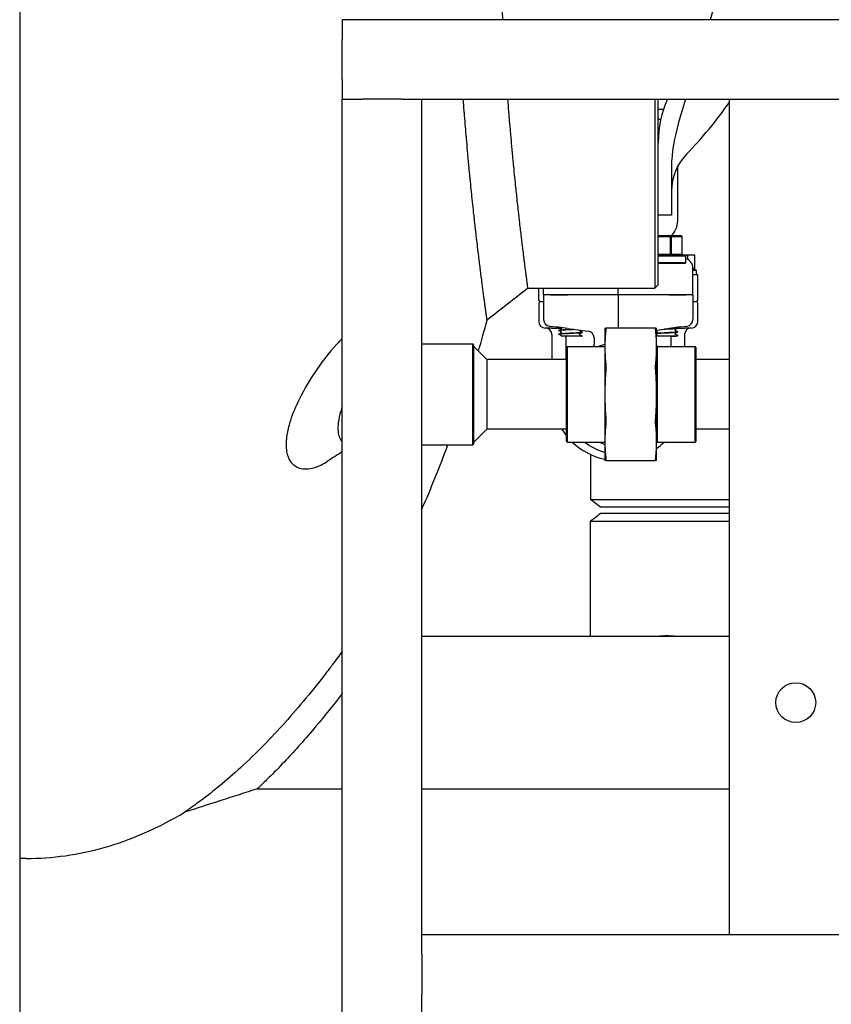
# Model space of a CAD drawing. Header units: inches. Extents: x 18 to 846, y -44 to 561.
# Tile 495 of 637: x 521 to 536, y 211 to 230. Entities that reach past the tile are written whole.
import ezdxf

# ---------------------------------------------------------------- set-up
doc = ezdxf.new("R2010")
doc.units = ezdxf.units.IN
doc.header["$LTSCALE"] = 24
doc.header["$MEASUREMENT"] = 0
doc.layers.add('Visible (ANSI)', color=7, linetype='Continuous', lineweight=30)

msp = doc.modelspace()

# ---------------------------------------------------------------- linework, layer by layer
at = {"layer": 'Visible (ANSI)'}
for p, q in [((520.67843, 256.8315), (520.67843, 108.966)), ((566.25843, 229.7065), (526.75843, 229.7065)), ((526.75843, 229.7065), (526.75843, 229.3315)), ((526.75843, 228.5815), (526.75843, 229.3315)), ((526.75843, 228.5815), (526.75843, 228.2065)), ((526.75843, 228.2065), (527.13343, 228.2065)), ((526.75843, 192.4565), (526.75843, 228.2065)), ((527.88343, 228.2065), (527.13343, 228.2065)), ((527.88343, 228.2065), (528.25843, 228.2065)), ((528.25843, 212.4565), (528.25843, 228.2065)), ((528.25843, 228.2065), (564.75843, 228.2065)), ((532.64978, 228.20659), (532.64978, 224.644)), ((532.71228, 224.7065), (532.71228, 228.20659)), ((534.05343, 212.4565), (534.05343, 228.2065)), ((532.71228, 228.01793), (532.81209, 228.01793)), ((532.96228, 226.94053), (532.96228, 226.3195)), ((533.08347, 225.9565), (533.08347, 226.95169)), ((532.96228, 226.3195), (532.96228, 226.019)), ((532.96228, 226.019), (532.71228, 226.019)), ((532.9459, 225.63275), (532.71228, 225.63275)), ((532.71228, 225.61713), (532.93594, 225.61713)), ((532.93594, 225.61713), (532.9459, 225.63275)), ((532.96183, 225.61713), (532.93594, 225.61713)), ((532.93594, 225.61713), (532.93594, 225.27838)), ((532.9459, 225.63275), (532.96183, 225.61713)), ((533.15026, 225.63275), (532.9459, 225.63275)), ((532.96183, 225.27838), (532.96183, 225.61713)), ((532.96183, 225.61713), (533.15718, 225.61713)), ((533.15718, 225.61713), (533.15026, 225.63275)), ((533.15026, 225.63275), (533.16328, 225.61713)), ((533.16328, 225.61713), (533.15718, 225.61713)), ((533.15718, 225.61713), (533.15718, 225.27838)), ((533.16328, 225.27838), (533.16328, 225.61713)), ((532.93594, 225.27838), (532.71228, 225.27838)), ((532.71228, 225.26275), (533.21784, 225.26275)), ((533.23347, 225.24713), (532.71228, 225.24713)), ((532.95643, 225.26275), (532.93594, 225.27838)), ((532.93594, 225.27838), (532.96183, 225.27838)), ((532.96183, 225.27838), (532.95643, 225.26275)), ((533.15718, 225.27838), (532.96183, 225.27838)), ((533.18541, 225.26275), (533.15718, 225.27838)), ((533.15718, 225.27838), (533.16328, 225.27838)), ((533.16328, 225.27838), (533.18541, 225.26275)), ((533.27226, 225.269), (533.17656, 225.269)), ((533.21784, 225.26275), (533.23347, 225.24713)), ((533.23347, 225.12838), (533.23347, 225.24713)), ((533.27226, 225.18317), (533.27226, 225.269)), ((533.39856, 225.269), (533.27226, 225.269)), ((533.39856, 225.00091), (533.39856, 225.269)), ((532.71228, 225.12838), (533.23347, 225.12838)), ((533.21784, 225.11275), (532.73974, 225.11275)), ((533.21784, 225.11275), (533.23347, 225.12838)), ((533.21784, 225.11275), (533.22154, 225.11275)), ((533.36472, 224.519), (533.36472, 225.0224)), ((533.36472, 224.98436), (533.42722, 224.98436)), ((533.39856, 225.00091), (533.42722, 224.98436)), ((533.42722, 224.98436), (533.42722, 224.894)), ((533.45847, 224.894), (533.36472, 224.894)), ((533.45847, 224.42525), (533.45847, 224.894)), ((530.25678, 224.644), (532.64978, 224.644)), ((530.45847, 224.42525), (530.45847, 224.644)), ((530.55222, 224.519), (530.55222, 224.644)), ((531.95847, 224.519), (531.95847, 224.644)), ((532.71228, 224.7065), (532.64978, 224.644)), ((530.56201, 224.519), (530.55222, 224.519)), ((530.55222, 224.519), (530.55222, 224.05377)), ((530.56201, 224.519), (530.56976, 224.519)), ((530.67957, 224.519), (530.56976, 224.519)), ((530.67957, 224.519), (530.56976, 224.519)), ((531.0018, 224.519), (530.67957, 224.519)), ((530.67957, 224.519), (531.0018, 224.519)), ((531.95847, 224.519), (531.0018, 224.519)), ((531.95847, 224.519), (531.0018, 224.519)), ((532.91513, 224.519), (531.95847, 224.519)), ((531.95847, 224.519), (531.95847, 223.894)), ((532.91513, 224.519), (531.95847, 224.519)), ((533.23736, 224.519), (532.91513, 224.519)), ((532.91513, 224.519), (533.23736, 224.519)), ((533.34717, 224.519), (533.23736, 224.519)), ((533.34717, 224.519), (533.23736, 224.519)), ((533.34717, 224.519), (533.35492, 224.519)), ((533.35492, 224.519), (533.36472, 224.519)), ((533.36472, 224.519), (533.36472, 224.05377)), ((530.45847, 224.36275), (530.45847, 224.019)), ((530.48972, 224.394), (530.55222, 224.394)), ((533.36472, 224.394), (533.42722, 224.394)), ((533.45847, 224.019), (533.45847, 224.36275)), ((530.70847, 223.894), (530.58347, 223.894)), ((530.662, 223.92955), (530.78716, 223.91307)), ((530.70847, 223.894), (530.86078, 223.894)), ((531.00198, 223.88479), (530.78716, 223.91307)), ((531.00198, 223.88479), (531.393, 223.83331)), ((531.70597, 223.894), (531.70597, 223.52789)), ((532.66234, 223.894), (531.7246, 223.894)), ((532.68097, 223.52789), (532.68097, 223.894)), ((532.68097, 223.85398), (532.91495, 223.88479)), ((533.12977, 223.91307), (532.91495, 223.88479)), ((533.07708, 223.894), (533.20847, 223.894)), ((533.07722, 223.89285), (533.07722, 223.89219)), ((533.12977, 223.91307), (533.25493, 223.92955)), ((533.33347, 223.894), (533.20847, 223.894)), ((530.70847, 223.769), (530.70847, 223.3015)), ((530.83972, 223.84879), (530.83972, 223.84812)), ((530.83972, 223.77729), (530.83972, 223.77662)), ((530.89313, 223.73775), (530.89154, 223.73775)), ((531.20371, 223.73775), (530.89313, 223.73775)), ((530.96722, 223.72493), (530.96722, 223.3015)), ((531.26521, 223.73775), (531.20371, 223.73775)), ((531.26521, 223.73775), (531.26905, 223.73775)), ((531.27638, 223.73775), (531.26905, 223.73775)), ((531.27722, 223.81304), (531.27722, 223.81237)), ((531.27722, 223.74154), (531.27722, 223.74087)), ((531.50169, 223.70938), (531.50169, 223.57609)), ((532.86071, 223.73775), (532.68097, 223.73775)), ((532.96473, 223.73775), (532.86071, 223.73775)), ((532.94972, 223.72493), (532.94972, 223.55025)), ((532.96473, 223.73775), (532.97578, 223.73775)), ((533.04645, 223.73775), (532.97578, 223.73775)), ((533.06367, 223.73775), (533.04645, 223.73775)), ((533.07722, 223.82135), (533.07722, 223.82069)), ((533.07722, 223.74985), (533.07722, 223.74919)), ((533.20847, 223.769), (533.20847, 223.55025)), ((528.25843, 223.594), (529.21684, 223.594)), ((529.21684, 221.694), (529.21684, 223.594)), ((529.23247, 223.57838), (529.21684, 223.594)), ((529.23247, 223.57838), (529.23247, 221.70963)), ((529.48247, 223.3015), (529.23247, 223.5515)), ((530.98247, 223.52838), (530.99809, 223.544)), ((530.98247, 221.75963), (530.98247, 223.52838)), ((530.99809, 223.544), (530.99809, 221.744)), ((530.99809, 223.544), (531.70597, 223.544)), ((531.70597, 223.52789), (531.70597, 222.644)), ((532.69597, 223.544), (532.68097, 223.559)), ((532.68097, 222.644), (532.68097, 223.52789)), ((532.69597, 221.744), (532.69597, 223.544)), ((532.69597, 223.544), (533.40534, 223.544)), ((533.40534, 221.744), (533.40534, 223.544)), ((533.42097, 223.52838), (533.40534, 223.544)), ((533.42097, 223.52838), (533.42097, 221.75963)), ((530.98247, 223.3015), (529.48247, 223.3015)), ((529.48247, 223.3015), (529.48247, 221.9865)), ((534.05343, 223.3015), (533.42097, 223.3015)), ((531.70597, 222.644), (531.70597, 221.76012)), ((532.68097, 221.76012), (532.68097, 222.644)), ((529.48247, 221.9865), (529.23247, 221.7365)), ((530.98247, 221.9865), (529.48247, 221.9865)), ((534.05343, 221.9865), (533.42097, 221.9865)), ((528.25843, 221.694), (529.21684, 221.694)), ((529.23247, 221.70963), (529.21684, 221.694)), ((530.98247, 221.75963), (530.99809, 221.744)), ((530.99809, 221.744), (531.70597, 221.744)), ((531.70597, 221.76012), (531.70597, 221.394)), ((532.68097, 221.394), (532.68097, 221.76012)), ((532.69597, 221.744), (532.68097, 221.729)), ((532.69597, 221.744), (533.40534, 221.744)), ((533.42097, 221.75963), (533.40534, 221.744)), ((531.43343, 221.50961), (531.43343, 220.66288)), ((531.7246, 221.394), (532.66234, 221.394)), ((531.43343, 220.66288), (534.05343, 220.66288)), ((531.62093, 220.519), (531.43343, 220.66288)), ((532.87093, 220.394), (531.61847, 220.394)), ((534.05343, 220.519), (531.62093, 220.519)), ((534.05335, 220.394), (532.87093, 220.394)), ((531.43093, 220.25161), (531.43093, 218.0815)), ((528.25843, 218.0815), (534.05343, 218.0815)), ((525.15589, 215.2065), (526.75843, 215.2065)), ((528.25843, 215.2065), (534.05343, 215.2065)), ((520.80343, 213.894), (520.67843, 213.894)), ((564.75843, 212.4565), (528.25843, 212.4565)), ((528.25843, 212.0815), (528.25843, 212.4565)), ((528.25843, 212.0815), (528.25843, 211.3315)), ((528.25843, 210.9565), (528.25843, 211.3315))]:
    msp.add_line(p, q, dxfattribs=at)
msp.add_circle((535.30343, 216.8315), 0.375, dxfattribs=at)
msp.add_circle((535.30343, 216.8315), 0.375, dxfattribs=at)
for centre, radius, start, end in [((534.71228, 227.394), 2, 156.030518, 180), ((527.59978, 232.644), 7.8625, 315.882405, 325.166395), ((532.52097, 227.519), 0.375, 51.142649, 59.325497), ((533.96228, 226.47452), 1, 135.882405, 180), ((532.58347, 225.9565), 0.5, 319.646623, 0), ((530.48972, 224.42525), 0.03125, 180, 270), ((533.42722, 224.42525), 0.03125, 270, 0), ((530.48972, 224.36275), 0.03125, 90, 180), ((533.42722, 224.36275), 0.03125, 0, 90), ((530.58347, 224.019), 0.125, 180, 270), ((530.58347, 223.769), 0.125, 0, 90), ((530.77972, 223.72493), 0.1875, 54.852315, 82.5), ((533.13722, 223.72493), 0.1875, 97.5, 110.64459), ((533.33347, 223.769), 0.125, 90, 180), ((533.33347, 224.019), 0.125, 270, 0), ((530.77972, 223.72493), 0.1875, 0, 3.920217), ((531.37669, 223.70938), 0.125, 0, 82.5), ((533.13722, 223.72493), 0.1875, 176.079783, 180), ((531.37669, 223.57609), 0.125, 345.12677, 0), ((531.95847, 222.644), 0.97375, 105.028934, 112.442686), ((531.95847, 222.644), 1.25, 211.735587, 218.666119), ((531.95847, 222.644), 1.25, 226.05448, 258.346062), ((531.95847, 222.51025), 0.99125, 230.625309, 255.24248), ((531.95847, 222.644), 0.97375, 247.557314, 254.971066), ((531.95847, 222.644), 1.25, 305.309996, 313.531152)]:
    msp.add_arc(centre, radius, start, end, dxfattribs=at)
for centre, major_axis, ratio, start_param, end_param in [((533.17556, 225.02133), (-0.18003, -0.0586), 0.99034231, 2.82973596, 4.0894164), ((530.67832, 224.05348), (0.12504, -0.01646), 0.99110598, 3.2713412, 4.71238898), ((533.23861, 224.05348), (-0.12504, -0.01646), 0.99110598, 1.57079633, 3.01184411)]:
    msp.add_ellipse(centre, major_axis=major_axis, ratio=ratio, start_param=start_param, end_param=end_param, dxfattribs=at)
for points, knots in [([(529.78298, 229.7065), (529.77935, 229.77783), (529.77583, 229.84967), (529.77241, 229.922), (529.77191, 229.93273), (529.7714, 229.94346), (529.7709, 229.95421), (529.76903, 229.99436), (529.76719, 230.03467), (529.76539, 230.07512), (529.76493, 230.08538), (529.76448, 230.09565), (529.76403, 230.10592), (529.75997, 230.19821), (529.75609, 230.29125), (529.75242, 230.38501), (529.75205, 230.39435), (529.75169, 230.40369), (529.75132, 230.41305), (529.74967, 230.45577), (529.74806, 230.49863), (529.74649, 230.54163), (529.74617, 230.55057), (529.74584, 230.5595), (529.74552, 230.56845), (529.74416, 230.60621), (529.74283, 230.64408), (529.74154, 230.68205), (529.74009, 230.72451), (529.73869, 230.7671), (529.73733, 230.80983), (529.73682, 230.82584), (529.73632, 230.84187), (529.73582, 230.85791), (529.73557, 230.86601), (529.73532, 230.87411), (529.73507, 230.88221), (529.7337, 230.92714), (529.73237, 230.9722), (529.73109, 231.01741), (529.73088, 231.02487), (529.73067, 231.03232), (529.73047, 231.03978), (529.72771, 231.1388), (529.72519, 231.23848), (529.72291, 231.33877), (529.72278, 231.34456), (529.72265, 231.35035), (529.72252, 231.35614), (529.72145, 231.40411), (529.72043, 231.45223), (529.71947, 231.50048), (529.71938, 231.50546), (529.71928, 231.51045), (529.71918, 231.51544), (529.71611, 231.67204), (529.71365, 231.8304), (529.71185, 231.98873), (529.71181, 231.99189), (529.71177, 231.99506), (529.71174, 231.99823), (529.70932, 232.21342), (529.70812, 232.42886), (529.70812, 232.644)], [0.6595765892, 0.6595765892, 0.6595765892, 0.6595765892, 0.6638260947, 0.6638260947, 0.6638260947, 0.6644561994, 0.6644561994, 0.6644561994, 0.6668104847, 0.6668104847, 0.6668104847, 0.6674074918, 0.6674074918, 0.6674074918, 0.6727686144, 0.6727686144, 0.6727686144, 0.6733027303, 0.6733027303, 0.6733027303, 0.6757417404, 0.6757417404, 0.6757417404, 0.6762482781, 0.6762482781, 0.6762482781, 0.6783868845, 0.6783868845, 0.6783868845, 0.6807780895, 0.6807780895, 0.6807780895, 0.6816739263, 0.6816739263, 0.6816739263, 0.682125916, 0.682125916, 0.682125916, 0.6846314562, 0.6846314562, 0.6846314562, 0.6850445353, 0.6850445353, 0.6850445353, 0.6905267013, 0.6905267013, 0.6905267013, 0.6908429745, 0.6908429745, 0.6908429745, 0.6934633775, 0.6934633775, 0.6934633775, 0.6937341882, 0.6937341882, 0.6937341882, 0.7022340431, 0.7022340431, 0.7022340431, 0.7024040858, 0.7024040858, 0.7024040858, 0.7139568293, 0.7139568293, 0.7139568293, 0.7139568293]), ([(533.96228, 230.84296), (533.96177, 230.84021), (533.96126, 230.83747), (533.90064, 230.51067), (533.82609, 230.19439), (533.72154, 229.81833), (533.70546, 229.76201), (533.68923, 229.7065)], [-0.02128573, -0.02128573, -0.02128573, -0.02128573, 0, 0, 2.51140393, 2.51140393, 2.96158652, 2.96158652, 2.96158652, 2.96158652]), ([(529.48635, 224.04446), (529.48635, 224.04446), (529.48601, 224.04688), (529.48533, 224.05172), (529.48532, 224.05176), (529.48532, 224.05181), (529.48531, 224.05185), (529.48478, 224.05563), (529.48404, 224.06087), (529.48311, 224.06756), (529.48309, 224.0677), (529.48307, 224.06784), (529.48305, 224.06798), (529.48116, 224.08149), (529.47845, 224.10083), (529.47494, 224.12603), (529.47488, 224.1265), (529.47481, 224.12697), (529.47475, 224.12744), (529.47303, 224.13979), (529.47112, 224.15352), (529.46903, 224.16863), (529.46893, 224.16933), (529.46883, 224.17004), (529.46874, 224.17074), (529.46677, 224.18497), (529.46463, 224.2004), (529.46234, 224.21704), (529.45953, 224.23744), (529.45648, 224.25968), (529.45319, 224.28374), (529.45301, 224.28503), (529.45283, 224.28633), (529.45265, 224.28763), (529.44969, 224.30931), (529.44654, 224.33245), (529.4432, 224.35706), (529.44297, 224.35872), (529.44275, 224.36038), (529.44252, 224.36206), (529.43565, 224.41275), (529.42801, 224.46957), (529.41964, 224.53253), (529.4193, 224.53509), (529.41896, 224.53766), (529.41861, 224.54024), (529.41657, 224.55561), (529.41449, 224.57134), (529.41236, 224.58744), (529.41033, 224.6028), (529.40827, 224.61849), (529.40616, 224.63451), (529.40576, 224.63762), (529.40535, 224.64074), (529.40494, 224.64387), (529.40086, 224.67495), (529.39664, 224.70725), (529.3923, 224.74076), (529.38709, 224.78089), (529.38169, 224.82285), (529.3761, 224.86663), (529.37554, 224.87102), (529.37497, 224.87542), (529.37441, 224.87984), (529.3696, 224.91752), (529.36466, 224.95654), (529.35959, 224.99689), (529.35896, 225.00191), (529.35833, 225.00695), (529.35769, 225.01201), (529.34699, 225.09732), (529.33572, 225.18848), (529.32398, 225.28539), (529.32322, 225.29166), (529.32246, 225.29796), (529.32169, 225.30428), (529.32054, 225.31378), (529.31939, 225.32334), (529.31823, 225.33295), (529.3139, 225.36897), (529.3095, 225.40576), (529.30504, 225.4433), (529.30422, 225.45023), (529.3034, 225.45719), (529.30257, 225.46417), (529.29636, 225.51661), (529.29005, 225.5705), (529.28365, 225.6258), (529.27714, 225.68203), (529.27051, 225.73991), (529.26379, 225.79942), (529.26283, 225.80786), (529.26188, 225.81633), (529.26092, 225.82483), (529.25454, 225.88151), (529.24807, 225.93965), (529.24152, 225.99923), (529.24052, 226.00836), (529.23951, 226.01753), (529.23851, 226.02674), (529.22454, 226.15439), (529.21026, 226.28856), (529.1958, 226.42898), (529.19473, 226.43938), (529.19366, 226.44982), (529.19259, 226.4603), (529.18596, 226.525), (529.1793, 226.591), (529.17262, 226.65828), (529.17153, 226.66935), (529.17043, 226.68044), (529.16933, 226.69158), (529.16703, 226.71486), (529.16473, 226.7383), (529.16243, 226.76188), (529.15852, 226.802), (529.1546, 226.84253), (529.15069, 226.88346), (529.14257, 226.96839), (529.13442, 227.05549), (529.12627, 227.14469), (529.12514, 227.15711), (529.12401, 227.16956), (529.12287, 227.18206), (529.11633, 227.25417), (529.10979, 227.32762), (529.10328, 227.40236), (529.10217, 227.41514), (529.10106, 227.42795), (529.09994, 227.4408), (529.09717, 227.47292), (529.09439, 227.50528), (529.09162, 227.53787), (529.08042, 227.66984), (529.06932, 227.80557), (529.05843, 227.94475), (529.05741, 227.95778), (529.05639, 227.97083), (529.05538, 227.98392), (529.04969, 228.0572), (529.04407, 228.13141), (529.03851, 228.2065)], [0.464153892, 0.464153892, 0.464153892, 0.464153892, 0.471470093, 0.471470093, 0.471470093, 0.471534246, 0.471534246, 0.471534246, 0.477207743, 0.477207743, 0.477207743, 0.477323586, 0.477323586, 0.477323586, 0.488672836, 0.488672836, 0.488672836, 0.488884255, 0.488884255, 0.488884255, 0.49439829, 0.49439829, 0.49439829, 0.494653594, 0.494653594, 0.494653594, 0.499800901, 0.499800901, 0.499800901, 0.506111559, 0.506111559, 0.506111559, 0.506449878, 0.506449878, 0.506449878, 0.512087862, 0.512087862, 0.512087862, 0.51246775, 0.51246775, 0.51246775, 0.523987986, 0.523987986, 0.523987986, 0.524456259, 0.524456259, 0.524456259, 0.527247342, 0.527247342, 0.527247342, 0.529912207, 0.529912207, 0.529912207, 0.530428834, 0.530428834, 0.530428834, 0.535559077, 0.535559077, 0.535559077, 0.541703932, 0.541703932, 0.541703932, 0.54231888, 0.54231888, 0.54231888, 0.547563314, 0.547563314, 0.547563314, 0.548215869, 0.548215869, 0.548215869, 0.559212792, 0.559212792, 0.559212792, 0.559924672, 0.559924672, 0.559924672, 0.56099478, 0.56099478, 0.56099478, 0.565005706, 0.565005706, 0.565005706, 0.565746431, 0.565746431, 0.565746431, 0.571308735, 0.571308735, 0.571308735, 0.576963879, 0.576963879, 0.576963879, 0.57776545, 0.57776545, 0.57776545, 0.583109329, 0.583109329, 0.583109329, 0.583928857, 0.583928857, 0.583928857, 0.595294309, 0.595294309, 0.595294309, 0.596136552, 0.596136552, 0.596136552, 0.601339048, 0.601339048, 0.601339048, 0.602194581, 0.602194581, 0.602194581, 0.603984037, 0.603984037, 0.603984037, 0.607028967, 0.607028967, 0.607028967, 0.613347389, 0.613347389, 0.613347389, 0.614226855, 0.614226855, 0.614226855, 0.619301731, 0.619301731, 0.619301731, 0.620169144, 0.620169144, 0.620169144, 0.622337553, 0.622337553, 0.622337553, 0.631118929, 0.631118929, 0.631118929, 0.631940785, 0.631940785, 0.631940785, 0.636542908, 0.636542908, 0.636542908, 0.636542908]), ([(530.25678, 224.644), (530.25678, 224.644), (530.25646, 224.64635), (530.25583, 224.65105), (530.25582, 224.65109), (530.25582, 224.65113), (530.25581, 224.65117), (530.25531, 224.65485), (530.25463, 224.65994), (530.25375, 224.66644), (530.25373, 224.66657), (530.25372, 224.66671), (530.2537, 224.66684), (530.25193, 224.67997), (530.24941, 224.69875), (530.24614, 224.72318), (530.24608, 224.72364), (530.24602, 224.72409), (530.24596, 224.72455), (530.24435, 224.73653), (530.24258, 224.74984), (530.24063, 224.76448), (530.24054, 224.76516), (530.24045, 224.76584), (530.24036, 224.76653), (530.23852, 224.78031), (530.23654, 224.79526), (530.2344, 224.81138), (530.23179, 224.83113), (530.22895, 224.85264), (530.22589, 224.87592), (530.22573, 224.87717), (530.22557, 224.87842), (530.2254, 224.87968), (530.22265, 224.90065), (530.21972, 224.92303), (530.21662, 224.94683), (530.21641, 224.94844), (530.2162, 224.95005), (530.21599, 224.95166), (530.20961, 225.00069), (530.20252, 225.05562), (530.19476, 225.11647), (530.19444, 225.11894), (530.19413, 225.12142), (530.19381, 225.12392), (530.19192, 225.13878), (530.18998, 225.15398), (530.18801, 225.16954), (530.18613, 225.18439), (530.18422, 225.19955), (530.18227, 225.21504), (530.18189, 225.21804), (530.18151, 225.22105), (530.18113, 225.22408), (530.17735, 225.25412), (530.17344, 225.28534), (530.16942, 225.31772), (530.16459, 225.35651), (530.15959, 225.39702), (530.15443, 225.43924), (530.15391, 225.44346), (530.15339, 225.4477), (530.15287, 225.45196), (530.14843, 225.48828), (530.14388, 225.52585), (530.1392, 225.56467), (530.13862, 225.5695), (530.13804, 225.57434), (530.13746, 225.57921), (530.1276, 225.66124), (530.11725, 225.74874), (530.10649, 225.84163), (530.10579, 225.84765), (530.10509, 225.85368), (530.10439, 225.85974), (530.10334, 225.86885), (530.10228, 225.87801), (530.10122, 225.88722), (530.09725, 225.92174), (530.09322, 225.95697), (530.08914, 225.99292), (530.08839, 225.99956), (530.08764, 226.00622), (530.08688, 226.01291), (530.0812, 226.06313), (530.07543, 226.11472), (530.06957, 226.16766), (530.06362, 226.22149), (530.05758, 226.2768), (530.05145, 226.33359), (530.05058, 226.34164), (530.04972, 226.34972), (530.04884, 226.35783), (530.04304, 226.41189), (530.03716, 226.46726), (530.03122, 226.52394), (530.03031, 226.53263), (530.0294, 226.54135), (530.02849, 226.55011), (530.01583, 226.6715), (530.00292, 226.79879), (529.98988, 226.93181), (529.98892, 226.94167), (529.98795, 226.95156), (529.98699, 226.96148), (529.98101, 227.02276), (529.97502, 227.08524), (529.96901, 227.1489), (529.96802, 227.15936), (529.96703, 227.16987), (529.96605, 227.1804), (529.96398, 227.20243), (529.96191, 227.22459), (529.95984, 227.24689), (529.95633, 227.28483), (529.95281, 227.32316), (529.94929, 227.36187), (529.942, 227.4422), (529.93471, 227.52431), (529.92744, 227.60817), (529.92643, 227.61984), (529.92542, 227.63155), (529.92441, 227.64329), (529.91858, 227.71103), (529.91277, 227.77989), (529.90699, 227.84984), (529.906, 227.8618), (529.90502, 227.87379), (529.90403, 227.88581), (529.90157, 227.91586), (529.89911, 227.9461), (529.89666, 227.97655), (529.89059, 228.05201), (529.88457, 228.12867), (529.87861, 228.2065)], [0.464153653, 0.464153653, 0.464153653, 0.464153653, 0.471470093, 0.471470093, 0.471470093, 0.471534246, 0.471534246, 0.471534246, 0.477207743, 0.477207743, 0.477207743, 0.477323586, 0.477323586, 0.477323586, 0.488672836, 0.488672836, 0.488672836, 0.488884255, 0.488884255, 0.488884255, 0.49439829, 0.49439829, 0.49439829, 0.494653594, 0.494653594, 0.494653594, 0.499800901, 0.499800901, 0.499800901, 0.506111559, 0.506111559, 0.506111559, 0.506449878, 0.506449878, 0.506449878, 0.512087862, 0.512087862, 0.512087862, 0.51246775, 0.51246775, 0.51246775, 0.523987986, 0.523987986, 0.523987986, 0.524456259, 0.524456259, 0.524456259, 0.527247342, 0.527247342, 0.527247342, 0.529912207, 0.529912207, 0.529912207, 0.530428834, 0.530428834, 0.530428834, 0.535559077, 0.535559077, 0.535559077, 0.541703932, 0.541703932, 0.541703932, 0.54231888, 0.54231888, 0.54231888, 0.547563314, 0.547563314, 0.547563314, 0.548215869, 0.548215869, 0.548215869, 0.559212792, 0.559212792, 0.559212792, 0.559924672, 0.559924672, 0.559924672, 0.56099478, 0.56099478, 0.56099478, 0.565005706, 0.565005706, 0.565005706, 0.565746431, 0.565746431, 0.565746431, 0.571308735, 0.571308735, 0.571308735, 0.576963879, 0.576963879, 0.576963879, 0.57776545, 0.57776545, 0.57776545, 0.583109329, 0.583109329, 0.583109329, 0.583928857, 0.583928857, 0.583928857, 0.595294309, 0.595294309, 0.595294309, 0.596136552, 0.596136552, 0.596136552, 0.601339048, 0.601339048, 0.601339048, 0.602194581, 0.602194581, 0.602194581, 0.603984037, 0.603984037, 0.603984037, 0.607028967, 0.607028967, 0.607028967, 0.613347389, 0.613347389, 0.613347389, 0.614226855, 0.614226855, 0.614226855, 0.619301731, 0.619301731, 0.619301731, 0.620169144, 0.620169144, 0.620169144, 0.622337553, 0.622337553, 0.622337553, 0.627712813, 0.627712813, 0.627712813, 0.627712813]), ([(533.2232, 228.20651), (533.18855, 228.09537), (533.15479, 227.98571), (533.0417, 227.59227), (532.97586, 227.30908), (532.96414, 227.03133)], [18.96312564, 18.96312564, 18.96312564, 18.96312564, 19.83036193, 19.83036193, 22.11077744, 22.11077744, 22.11077744, 22.11077744]), ([(533.22009, 225.115), (533.22033, 225.11462), (533.22058, 225.11425), (533.22106, 225.1135), (533.2213, 225.11313), (533.22154, 225.11275)], [2.9308933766, 2.9308933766, 2.9308933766, 2.9308933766, 2.9361393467, 2.9361393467, 2.9412908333, 2.9412908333, 2.9412908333, 2.9412908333]), ([(530.83972, 223.84809), (530.83971, 223.84818), (530.83973, 223.84826), (530.83976, 223.84834), (530.84102, 223.85169), (530.87238, 223.85504), (530.9229, 223.85839), (530.97341, 223.86174), (531.04208, 223.86509), (531.10496, 223.86843), (531.11004, 223.8687), (531.11507, 223.86897), (531.12004, 223.86924)], [9.7231366, 9.7231366, 9.7231366, 9.7231366, 9.74502607, 9.74502607, 9.74502607, 10.62786696, 10.62786696, 10.62786696, 11.51043884, 11.51043884, 11.51043884, 11.58167751, 11.58167751, 11.58167751, 11.58167751]), ([(531.1164, 223.86972), (531.0796, 223.86773), (531.04021, 223.86575), (531.00329, 223.86376), (530.94143, 223.86044), (530.88765, 223.85711), (530.86047, 223.85379), (530.84686, 223.85212), (530.84005, 223.85046), (530.84005, 223.84879)], [-17.84775703, -17.84775703, -17.84775703, -17.84775703, -17.32444239, -17.32444239, -17.32444239, -16.44774928, -16.44774928, -16.44774928, -16.0086385, -16.0086385, -16.0086385, -16.0086385]), ([(530.89267, 223.88421), (530.89267, 223.88559), (530.89211, 223.88688), (530.89117, 223.88817), (530.89082, 223.88844), (530.8905, 223.88867), (530.89044, 223.8887), (530.89044, 223.8887)], [0, 0, 0, 0, 0.0228286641, 0.0228286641, 0.0416330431, 0.0416330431, 0.0546149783, 0.0546149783, 0.0546149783, 0.0546149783]), ([(530.89044, 223.87971), (530.89044, 223.87971), (530.89068, 223.8798), (530.89144, 223.8806), (530.89181, 223.88105), (530.89243, 223.88238), (530.89267, 223.88329), (530.89267, 223.88421)], [0.002645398, 0.002645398, 0.002645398, 0.002645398, 0.0275896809, 0.0275896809, 0.0421717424, 0.0421717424, 0.0572873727, 0.0572873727, 0.0572873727, 0.0572873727]), ([(531.7246, 223.894), (531.72588, 223.894), (531.72652, 223.89053), (531.72652, 223.87844), (531.72588, 223.86914), (531.7246, 223.85739)], [1.299728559, 1.299728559, 1.299728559, 1.299728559, 1.420078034, 1.420078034, 1.540427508, 1.540427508, 1.540427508, 1.540427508]), ([(532.66234, 223.85739), (532.66105, 223.86914), (532.66042, 223.87844), (532.66042, 223.89053), (532.66105, 223.894), (532.66234, 223.894)], [0.397039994, 0.397039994, 0.397039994, 0.397039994, 0.517389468, 0.517389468, 0.637738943, 0.637738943, 0.637738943, 0.637738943]), ([(532.82016, 223.87231), (532.85907, 223.87436), (532.89981, 223.87642), (532.93671, 223.87847), (532.99677, 223.88182), (533.0455, 223.88517), (533.06591, 223.88851), (533.07338, 223.88974), (533.07701, 223.89096), (533.07692, 223.89219)], [11.85080181, 11.85080181, 11.85080181, 11.85080181, 12.39274411, 12.39274411, 12.39274411, 13.27478516, 13.27478516, 13.27478516, 13.59773432, 13.59773432, 13.59773432, 13.59773432]), ([(533.07718, 223.89288), (533.0771, 223.88985), (533.05299, 223.88681), (533.01124, 223.88378), (532.96529, 223.88044), (532.89888, 223.8771), (532.83505, 223.87376), (532.8329, 223.87365), (532.83075, 223.87353), (532.8286, 223.87342)], [-19.88323623, -19.88323623, -19.88323623, -19.88323623, -19.0832549, -19.0832549, -19.0832549, -18.20289523, -18.20289523, -18.20289523, -18.17316098, -18.17316098, -18.17316098, -18.17316098]), ([(533.07251, 223.89966), (533.07329, 223.89925), (533.07414, 223.89875), (533.07553, 223.89731), (533.07603, 223.89667), (533.07686, 223.89501), (533.07717, 223.89396), (533.07722, 223.89288)], [0, 0, 0, 0, 0.0284593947, 0.0284593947, 0.0432355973, 0.0432355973, 0.0585452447, 0.0585452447, 0.0585452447, 0.0585452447]), ([(533.07722, 223.89216), (533.07715, 223.8907), (533.07661, 223.88933), (533.07536, 223.88746), (533.07469, 223.88685), (533.07353, 223.88595), (533.07301, 223.88564), (533.07251, 223.88538)], [0, 0, 0, 0, 0.0205883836, 0.0205883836, 0.0401725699, 0.0401725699, 0.0585166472, 0.0585166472, 0.0585166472, 0.0585166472]), ([(526.75842, 223.69466), (526.72459, 223.66141), (526.69054, 223.62626), (526.50599, 223.42701), (526.35293, 223.2306), (526.10649, 222.85402), (526.00727, 222.68167), (525.85914, 222.36967), (525.80418, 222.23201), (525.73859, 222.01014), (525.71956, 221.92491), (525.70485, 221.81482), (525.70203, 221.78628), (525.69924, 221.74061), (525.69861, 221.72305), (525.69831, 221.68969), (525.69858, 221.67386), (525.70018, 221.63772), (525.70184, 221.61771), (525.70947, 221.55577), (525.71824, 221.51674), (525.74656, 221.43341), (525.76867, 221.39269), (525.83796, 221.30608), (525.89176, 221.27127), (526.03325, 221.2283), (526.12615, 221.23249), (526.3085, 221.28526), (526.39723, 221.32805), (526.48686, 221.38688)], [4.88939093, 4.88939093, 4.88939093, 4.88939093, 5.34682313, 5.34682313, 7.36178351, 7.36178351, 8.8548679, 8.8548679, 10.00430467, 10.00430467, 10.75869748, 10.75869748, 11.03160492, 11.03160492, 11.20759247, 11.20759247, 11.37310032, 11.37310032, 11.59409096, 11.59409096, 12.08136351, 12.08136351, 12.74243365, 12.74243365, 13.78437447, 13.78437447, 15.1663247, 15.1663247, 16.36733435, 16.36733435, 16.36733435, 16.36733435]), ([(530.83972, 223.84882), (530.83978, 223.85027), (530.84032, 223.85164), (530.84157, 223.85352), (530.84224, 223.85413), (530.8434, 223.85502), (530.84392, 223.85533), (530.84442, 223.8556)], [0, 0, 0, 0, 0.0205883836, 0.0205883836, 0.0401725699, 0.0401725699, 0.0585166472, 0.0585166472, 0.0585166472, 0.0585166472]), ([(530.84442, 223.84131), (530.84364, 223.84172), (530.8428, 223.84222), (530.8414, 223.84367), (530.8409, 223.84431), (530.84007, 223.84596), (530.83976, 223.84701), (530.83972, 223.84809)], [0, 0, 0, 0, 0.0284593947, 0.0284593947, 0.0432355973, 0.0432355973, 0.0585452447, 0.0585452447, 0.0585452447, 0.0585452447]), ([(530.83974, 223.77659), (530.83972, 223.77686), (530.83987, 223.77713), (530.84022, 223.7774), (530.84454, 223.7807), (530.87801, 223.784), (530.92924, 223.7873), (530.98278, 223.79076), (531.05469, 223.79421), (531.1185, 223.79766), (531.1818, 223.80108), (531.23577, 223.80451), (531.26079, 223.80793), (531.2716, 223.80941), (531.27692, 223.81089), (531.27687, 223.81237)], [3.43995129, 3.43995129, 3.43995129, 3.43995129, 3.51032458, 3.51032458, 3.51032458, 4.381086, 4.381086, 4.381086, 5.29105466, 5.29105466, 5.29105466, 6.1939142, 6.1939142, 6.1939142, 6.58386054, 6.58386054, 6.58386054, 6.58386054]), ([(530.83972, 223.77732), (530.83978, 223.77877), (530.84032, 223.78014), (530.84157, 223.78202), (530.84224, 223.78263), (530.8434, 223.78352), (530.84392, 223.78383), (530.84442, 223.7841)], [0, 0, 0, 0, 0.0205883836, 0.0205883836, 0.0401725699, 0.0401725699, 0.0585166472, 0.0585166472, 0.0585166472, 0.0585166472]), ([(530.84442, 223.76981), (530.84364, 223.77022), (530.8428, 223.77072), (530.8414, 223.77217), (530.8409, 223.77281), (530.84007, 223.77446), (530.83976, 223.77551), (530.83972, 223.77659)], [0, 0, 0, 0, 0.0284593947, 0.0284593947, 0.0432355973, 0.0432355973, 0.0585452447, 0.0585452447, 0.0585452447, 0.0585452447]), ([(531.27717, 223.81307), (531.27709, 223.81005), (531.25328, 223.80703), (531.21196, 223.80402), (531.16636, 223.80069), (531.10031, 223.79736), (531.03662, 223.79403), (530.97317, 223.79071), (530.91327, 223.78739), (530.87746, 223.78407), (530.85305, 223.78181), (530.84014, 223.77955), (530.83996, 223.77729)], [-12.86936245, -12.86936245, -12.86936245, -12.86936245, -12.07404191, -12.07404191, -12.07404191, -11.19621785, -11.19621785, -11.19621785, -10.32167204, -10.32167204, -10.32167204, -9.7254532, -9.7254532, -9.7254532, -9.7254532]), ([(530.89267, 223.81271), (530.89267, 223.81409), (530.89211, 223.81538), (530.89117, 223.81667), (530.89082, 223.81694), (530.8905, 223.81717), (530.89044, 223.8172), (530.89044, 223.8172)], [0, 0, 0, 0, 0.0228286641, 0.0228286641, 0.0416330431, 0.0416330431, 0.0546149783, 0.0546149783, 0.0546149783, 0.0546149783]), ([(530.89044, 223.80821), (530.89044, 223.80821), (530.89068, 223.8083), (530.89144, 223.8091), (530.89181, 223.80955), (530.89243, 223.81088), (530.89267, 223.81179), (530.89267, 223.81271)], [0.002645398, 0.002645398, 0.002645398, 0.002645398, 0.0275896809, 0.0275896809, 0.0421717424, 0.0421717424, 0.0572873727, 0.0572873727, 0.0572873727, 0.0572873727]), ([(530.89267, 223.74121), (530.89267, 223.74259), (530.89211, 223.74388), (530.89117, 223.74517), (530.89082, 223.74544), (530.8905, 223.74567), (530.89044, 223.7457), (530.89044, 223.7457)], [0, 0, 0, 0, 0.0228286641, 0.0228286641, 0.0416330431, 0.0416330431, 0.0546149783, 0.0546149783, 0.0546149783, 0.0546149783]), ([(530.89154, 223.73775), (530.8918, 223.7381), (530.89209, 223.73857), (530.89253, 223.73975), (530.89267, 223.74048), (530.89267, 223.74121)], [0, 0, 0, 0, 0.0116950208, 0.0116950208, 0.0236869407, 0.0236869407, 0.0236869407, 0.0236869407]), ([(531.22649, 223.85295), (531.22649, 223.85295), (531.22625, 223.85286), (531.22549, 223.85206), (531.22513, 223.85161), (531.2245, 223.85028), (531.22426, 223.84937), (531.22426, 223.84846)], [0.002645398, 0.002645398, 0.002645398, 0.002645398, 0.0275896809, 0.0275896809, 0.0421717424, 0.0421717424, 0.0572873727, 0.0572873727, 0.0572873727, 0.0572873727]), ([(531.22426, 223.84846), (531.22426, 223.84707), (531.22483, 223.84578), (531.22576, 223.84449), (531.22611, 223.84422), (531.22643, 223.84399), (531.22649, 223.84396), (531.22649, 223.84396)], [0, 0, 0, 0, 0.0228286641, 0.0228286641, 0.0416330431, 0.0416330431, 0.0546149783, 0.0546149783, 0.0546149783, 0.0546149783]), ([(531.22649, 223.78145), (531.22649, 223.78145), (531.22625, 223.78136), (531.22549, 223.78056), (531.22513, 223.78011), (531.2245, 223.77878), (531.22426, 223.77787), (531.22426, 223.77696)], [0.002645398, 0.002645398, 0.002645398, 0.002645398, 0.0275896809, 0.0275896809, 0.0421717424, 0.0421717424, 0.0572873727, 0.0572873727, 0.0572873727, 0.0572873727]), ([(531.22426, 223.77696), (531.22426, 223.77557), (531.22483, 223.77428), (531.22576, 223.77299), (531.22611, 223.77272), (531.22643, 223.77249), (531.22649, 223.77246), (531.22649, 223.77246)], [0, 0, 0, 0, 0.0228286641, 0.0228286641, 0.0416330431, 0.0416330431, 0.0546149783, 0.0546149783, 0.0546149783, 0.0546149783]), ([(531.26797, 223.84977), (531.26944, 223.84958), (531.27013, 223.84878), (531.26976, 223.84421), (531.26361, 223.8378), (531.25177, 223.83269), (531.25071, 223.83226), (531.24958, 223.83185)], [0, 0, 0, 0, 0.081815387, 0.081815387, 0.306933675, 0.306933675, 0.327977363, 0.327977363, 0.327977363, 0.327977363]), ([(531.27251, 223.81985), (531.27329, 223.81944), (531.27414, 223.81894), (531.27553, 223.81749), (531.27603, 223.81685), (531.27686, 223.8152), (531.27717, 223.81415), (531.27722, 223.81307)], [0, 0, 0, 0, 0.0284593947, 0.0284593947, 0.0432355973, 0.0432355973, 0.0585452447, 0.0585452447, 0.0585452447, 0.0585452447]), ([(531.27722, 223.81234), (531.27715, 223.81089), (531.27661, 223.80952), (531.27536, 223.80764), (531.27469, 223.80703), (531.27353, 223.80614), (531.27301, 223.80583), (531.27251, 223.80556)], [0, 0, 0, 0, 0.0205883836, 0.0205883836, 0.0401725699, 0.0401725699, 0.0585166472, 0.0585166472, 0.0585166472, 0.0585166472]), ([(531.27251, 223.74835), (531.27329, 223.74794), (531.27414, 223.74744), (531.27553, 223.74599), (531.27603, 223.74535), (531.27686, 223.7437), (531.27717, 223.74265), (531.27722, 223.74157)], [0, 0, 0, 0, 0.0284593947, 0.0284593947, 0.0432355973, 0.0432355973, 0.0585452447, 0.0585452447, 0.0585452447, 0.0585452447]), ([(533.07703, 223.82138), (533.0769, 223.81894), (533.0618, 223.81649), (533.03366, 223.81405), (532.99517, 223.8107), (532.93298, 223.80736), (532.86877, 223.80402), (532.80483, 223.80069), (532.7401, 223.79736), (532.69694, 223.79403), (532.69124, 223.79359), (532.68593, 223.79315), (532.68103, 223.79271)], [-13.60005092, -13.60005092, -13.60005092, -13.60005092, -12.95573055, -12.95573055, -12.95573055, -12.07404191, -12.07404191, -12.07404191, -11.19621785, -11.19621785, -11.19621785, -11.08034572, -11.08034572, -11.08034572, -11.08034572]), ([(532.68127, 223.79204), (532.70234, 223.79391), (532.7304, 223.79579), (532.76279, 223.79766), (532.82199, 223.80108), (532.89437, 223.80451), (532.95365, 223.80793), (533.01246, 223.81133), (533.05715, 223.81473), (533.07171, 223.81813), (533.07537, 223.81898), (533.07711, 223.81983), (533.07702, 223.82069)], [4.79716041, 4.79716041, 4.79716041, 4.79716041, 5.29105466, 5.29105466, 5.29105466, 6.1939142, 6.1939142, 6.1939142, 7.08972014, 7.08972014, 7.08972014, 7.31454901, 7.31454901, 7.31454901, 7.31454901]), ([(532.69267, 223.82102), (532.69267, 223.8224), (532.69211, 223.8237), (532.69117, 223.82498), (532.69082, 223.82525), (532.6905, 223.82549), (532.69044, 223.82552), (532.69044, 223.82552)], [0, 0, 0, 0, 0.0228286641, 0.0228286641, 0.0416330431, 0.0416330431, 0.0546149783, 0.0546149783, 0.0546149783, 0.0546149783]), ([(532.69044, 223.81652), (532.69044, 223.81652), (532.69068, 223.81662), (532.69144, 223.81741), (532.69181, 223.81787), (532.69243, 223.8192), (532.69267, 223.8201), (532.69267, 223.82102)], [0.002645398, 0.002645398, 0.002645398, 0.002645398, 0.0275896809, 0.0275896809, 0.0421717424, 0.0421717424, 0.0572873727, 0.0572873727, 0.0572873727, 0.0572873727]), ([(532.69267, 223.74952), (532.69267, 223.7509), (532.69211, 223.7522), (532.69117, 223.75348), (532.69082, 223.75375), (532.6905, 223.75399), (532.69044, 223.75402), (532.69044, 223.75402)], [0, 0, 0, 0, 0.0228286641, 0.0228286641, 0.0416330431, 0.0416330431, 0.0546149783, 0.0546149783, 0.0546149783, 0.0546149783]), ([(532.69044, 223.74502), (532.69044, 223.74502), (532.69068, 223.74512), (532.69144, 223.74591), (532.69181, 223.74637), (532.69243, 223.7477), (532.69267, 223.7486), (532.69267, 223.74952)], [0.002645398, 0.002645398, 0.002645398, 0.002645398, 0.0275896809, 0.0275896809, 0.0421717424, 0.0421717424, 0.0572873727, 0.0572873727, 0.0572873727, 0.0572873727]), ([(533.07689, 223.74988), (533.07691, 223.74799), (533.06814, 223.7461), (533.05084, 223.74421), (533.03114, 223.74206), (533.00089, 223.7399), (532.96473, 223.73775)], [-7.31686561, -7.31686561, -7.31686561, -7.31686561, -6.81838621, -6.81838621, -6.81838621, -6.25102621, -6.25102621, -6.25102621, -6.25102621]), ([(532.97578, 223.73775), (533.02938, 223.74106), (533.06679, 223.74436), (533.07526, 223.74766), (533.07656, 223.74817), (533.07718, 223.74868), (533.07713, 223.74919)], [0.02658807, 0.02658807, 0.02658807, 0.02658807, 0.89762687, 0.89762687, 0.89762687, 1.03136371, 1.03136371, 1.03136371, 1.03136371]), ([(533.02649, 223.86127), (533.02649, 223.86127), (533.02625, 223.86117), (533.02549, 223.86038), (533.02513, 223.85992), (533.0245, 223.85859), (533.02426, 223.85769), (533.02426, 223.85677)], [0.002645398, 0.002645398, 0.002645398, 0.002645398, 0.0275896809, 0.0275896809, 0.0421717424, 0.0421717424, 0.0572873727, 0.0572873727, 0.0572873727, 0.0572873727]), ([(533.02426, 223.85677), (533.02426, 223.85539), (533.02483, 223.85409), (533.02576, 223.85281), (533.02611, 223.85254), (533.02643, 223.8523), (533.02649, 223.85227), (533.02649, 223.85227)], [0, 0, 0, 0, 0.0228286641, 0.0228286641, 0.0416330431, 0.0416330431, 0.0546149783, 0.0546149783, 0.0546149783, 0.0546149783]), ([(533.02649, 223.78977), (533.02649, 223.78977), (533.02625, 223.78967), (533.02549, 223.78888), (533.02513, 223.78842), (533.0245, 223.78709), (533.02426, 223.78619), (533.02426, 223.78527)], [0.002645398, 0.002645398, 0.002645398, 0.002645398, 0.0275896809, 0.0275896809, 0.0421717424, 0.0421717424, 0.0572873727, 0.0572873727, 0.0572873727, 0.0572873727]), ([(533.02426, 223.78527), (533.02426, 223.78389), (533.02483, 223.78259), (533.02576, 223.78131), (533.02611, 223.78104), (533.02643, 223.7808), (533.02649, 223.78077), (533.02649, 223.78077)], [0, 0, 0, 0, 0.0228286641, 0.0228286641, 0.0416330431, 0.0416330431, 0.0546149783, 0.0546149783, 0.0546149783, 0.0546149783]), ([(533.07251, 223.82816), (533.07329, 223.82775), (533.07414, 223.82725), (533.07553, 223.82581), (533.07603, 223.82517), (533.07686, 223.82351), (533.07717, 223.82246), (533.07722, 223.82138)], [0, 0, 0, 0, 0.0284593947, 0.0284593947, 0.0432355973, 0.0432355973, 0.0585452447, 0.0585452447, 0.0585452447, 0.0585452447]), ([(533.07722, 223.82066), (533.07715, 223.8192), (533.07661, 223.81783), (533.07536, 223.81596), (533.07469, 223.81535), (533.07353, 223.81445), (533.07301, 223.81414), (533.07251, 223.81388)], [0, 0, 0, 0, 0.0205883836, 0.0205883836, 0.0401725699, 0.0401725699, 0.0585166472, 0.0585166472, 0.0585166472, 0.0585166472]), ([(533.07251, 223.75666), (533.07329, 223.75625), (533.07414, 223.75575), (533.07553, 223.75431), (533.07603, 223.75367), (533.07686, 223.75201), (533.07717, 223.75096), (533.07722, 223.74988)], [0, 0, 0, 0, 0.0284593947, 0.0284593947, 0.0432355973, 0.0432355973, 0.0585452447, 0.0585452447, 0.0585452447, 0.0585452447]), ([(533.07722, 223.74916), (533.07715, 223.7477), (533.07661, 223.74633), (533.07536, 223.74446), (533.07469, 223.74385), (533.07353, 223.74295), (533.07301, 223.74264), (533.07251, 223.74238)], [0, 0, 0, 0, 0.0205883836, 0.0205883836, 0.0401725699, 0.0401725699, 0.0585166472, 0.0585166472, 0.0585166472, 0.0585166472]), ([(531.7246, 223.19838), (531.72588, 223.18663), (531.72652, 223.17242), (531.72652, 223.14324), (531.72588, 223.12661), (531.7246, 223.10999)], [0.397039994, 0.397039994, 0.397039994, 0.397039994, 0.517389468, 0.517389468, 0.637738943, 0.637738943, 0.637738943, 0.637738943]), ([(532.66234, 223.10999), (532.66105, 223.12661), (532.66042, 223.14324), (532.66042, 223.17242), (532.66105, 223.18663), (532.66234, 223.19838)], [1.299728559, 1.299728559, 1.299728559, 1.299728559, 1.420078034, 1.420078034, 1.540427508, 1.540427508, 1.540427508, 1.540427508]), ([(526.75843, 222.41779), (526.74656, 222.38379), (526.73574, 222.3499), (526.70723, 222.25035), (526.6932, 222.18636), (526.68148, 222.10116), (526.67904, 222.07721), (526.67662, 222.03831), (526.6761, 222.02297), (526.67597, 221.9935), (526.67635, 221.97936), (526.67828, 221.94663), (526.68024, 221.9285), (526.68952, 221.87097), (526.70044, 221.8361), (526.72731, 221.78302), (526.74183, 221.76312), (526.75843, 221.747)], [22.43986667, 22.43986667, 22.43986667, 22.43986667, 22.72269701, 22.72269701, 23.27775372, 23.27775372, 23.50359658, 23.50359658, 23.65684352, 23.65684352, 23.80631567, 23.80631567, 24.01370836, 24.01370836, 24.4992492, 24.4992492, 24.89416553, 24.89416553, 24.89416553, 24.89416553]), ([(531.7246, 222.17801), (531.72588, 222.16139), (531.72652, 222.14477), (531.72652, 222.11558), (531.72588, 222.10138), (531.7246, 222.08962)], [0.397039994, 0.397039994, 0.397039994, 0.397039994, 0.517389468, 0.517389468, 0.637738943, 0.637738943, 0.637738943, 0.637738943]), ([(532.66234, 222.08962), (532.66105, 222.10138), (532.66042, 222.11558), (532.66042, 222.14477), (532.66105, 222.16139), (532.66234, 222.17801)], [1.299728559, 1.299728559, 1.299728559, 1.299728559, 1.420078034, 1.420078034, 1.540427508, 1.540427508, 1.540427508, 1.540427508]), ([(531.7246, 221.43061), (531.72588, 221.41886), (531.72652, 221.40956), (531.72652, 221.39747), (531.72588, 221.394), (531.7246, 221.394)], [0.397039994, 0.397039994, 0.397039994, 0.397039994, 0.517389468, 0.517389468, 0.637738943, 0.637738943, 0.637738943, 0.637738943]), ([(532.66234, 221.394), (532.66105, 221.394), (532.66042, 221.39747), (532.66042, 221.40956), (532.66105, 221.41886), (532.66234, 221.43061)], [1.299728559, 1.299728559, 1.299728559, 1.299728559, 1.420078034, 1.420078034, 1.540427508, 1.540427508, 1.540427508, 1.540427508]), ([(531.43098, 220.25161), (531.4311, 220.25161), (531.46618, 220.25161), (531.61554, 220.25162), (531.74374, 220.25163), (532.06879, 220.25165), (532.2655, 220.25167), (532.60453, 220.25168), (532.73772, 220.25168), (532.87093, 220.25168)], [1.57267427, 1.57267427, 1.57267427, 1.57267427, 1.95396487, 1.95396487, 2.40917784, 2.40917784, 2.86492266, 2.86492266, 3.14159265, 3.14159265, 3.14159265, 3.14159265]), ([(532.87093, 220.25168), (533.01466, 220.25168), (533.15836, 220.25168), (533.47956, 220.25166), (533.65176, 220.25165), (533.89547, 220.25164), (533.98123, 220.25163), (534.05337, 220.25163)], [-3.141592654, -3.141592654, -3.141592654, -3.141592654, -2.843069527, -2.843069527, -2.443152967, -2.443152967, -2.180088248, -2.180088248, -2.180088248, -2.180088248]), ([(526.75842, 217.7993), (526.69877, 217.71742), (526.6354, 217.63173), (526.52492, 217.48512), (526.47959, 217.42568), (526.43318, 217.36558)], [37.46509121, 37.46509121, 37.46509121, 37.46509121, 38.37686086, 38.37686086, 38.98235498, 38.98235498, 38.98235498, 38.98235498]), ([(526.43318, 217.36558), (526.30261, 217.19663), (526.16341, 217.02256), (525.76696, 216.54851), (525.49818, 216.25077), (524.92916, 215.67672), (524.64242, 215.42112), (524.28362, 215.12848), (524.16857, 215.03986), (523.98334, 214.90308), (523.90754, 214.84982), (523.82556, 214.79334), (523.80374, 214.77859), (523.78837, 214.76822), (523.78572, 214.76644), (523.78312, 214.76469), (523.78252, 214.76429), (523.78228, 214.76412), (523.78225, 214.76411), (523.78225, 214.76411)], [2.40390024, 2.40390024, 2.40390024, 2.40390024, 4.10659051, 4.10659051, 7.07492284, 7.07492284, 10.38193048, 10.38193048, 12.02302805, 12.02302805, 13.45064686, 13.45064686, 14.26738031, 14.26738031, 14.52316826, 14.52316826, 14.67933435, 14.67933435, 14.71820602, 14.71820602, 14.71820602, 14.71820602]), ([(526.73602, 216.97769), (526.5845, 216.78029), (526.42343, 216.5787), (526.06385, 216.1497), (525.86937, 215.93204), (525.59413, 215.63925), (525.49449, 215.53716), (525.33641, 215.3794), (525.27356, 215.31853), (525.20018, 215.2483), (525.17922, 215.22849), (525.16297, 215.21317), (525.15985, 215.21023), (525.15677, 215.20733), (525.15608, 215.20669), (525.1559, 215.20651), (525.15589, 215.2065), (525.15589, 215.2065)], [1.74886069, 1.74886069, 1.74886069, 1.74886069, 3.66759443, 3.66759443, 6.01458094, 6.01458094, 7.44295557, 7.44295557, 8.6463425, 8.6463425, 9.40034863, 9.40034863, 9.67248659, 9.67248659, 9.84824121, 9.84824121, 9.87482463, 9.87482463, 9.87482463, 9.87482463]), ([(520.80343, 213.894), (521.04991, 213.894), (521.29638, 213.91139), (521.78658, 213.98055), (522.0303, 214.03231), (522.51261, 214.16908), (522.75122, 214.25408), (523.22153, 214.45582), (523.45325, 214.57254), (523.7148, 214.72391), (523.74857, 214.74384), (523.78225, 214.76411)], [0, 0, 0, 0, 0.070422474, 0.070422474, 0.140844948, 0.140844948, 0.211267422, 0.211267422, 0.281689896, 0.281689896, 0.292163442, 0.292163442, 0.292163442, 0.292163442])]:
    msp.add_open_spline(points, degree=3, knots=knots, dxfattribs=at)
for points in [[(532.96414, 227.03133), (532.96286, 227.00102), (532.96228, 226.97071), (532.96228, 226.94053)], [(530.25678, 224.644), (529.99997, 224.44416), (529.74316, 224.24431), (529.48635, 224.04446)], [(529.32489, 223.45908), (529.3805, 223.65235), (529.43432, 223.84752), (529.48635, 224.04446)], [(530.84442, 223.8556), (530.85977, 223.86363), (530.87511, 223.87166), (530.89045, 223.87971)], [(530.89045, 223.8887), (530.88131, 223.8935), (530.87216, 223.89829), (530.86301, 223.90309)], [(533.07251, 223.88538), (533.05716, 223.87735), (533.04182, 223.86931), (533.02648, 223.86126)], [(533.06354, 223.90435), (533.06653, 223.90279), (533.06952, 223.90122), (533.07251, 223.89966)], [(530.89045, 223.8172), (530.87511, 223.82525), (530.85977, 223.83328), (530.84442, 223.84131)], [(530.84442, 223.7841), (530.85977, 223.79213), (530.87511, 223.80016), (530.89045, 223.80821)], [(530.89045, 223.7457), (530.87511, 223.75375), (530.85977, 223.76178), (530.84442, 223.76981)], [(531.22996, 223.85478), (531.2288, 223.85417), (531.22764, 223.85356), (531.22648, 223.85295)], [(531.22648, 223.84396), (531.24182, 223.83591), (531.25716, 223.82788), (531.27251, 223.81985)], [(531.27251, 223.80556), (531.25716, 223.79753), (531.24182, 223.7895), (531.22648, 223.78145)], [(531.22648, 223.77246), (531.24182, 223.76441), (531.25716, 223.75638), (531.27251, 223.74835)], [(531.27716, 223.74157), (531.2772, 223.74029), (531.2732, 223.73902), (531.26521, 223.73775)], [(531.26905, 223.73775), (531.27446, 223.73879), (531.27706, 223.73983), (531.27698, 223.74087)], [(531.27722, 223.74084), (531.27717, 223.73971), (531.27683, 223.73862), (531.27638, 223.73775)], [(532.69045, 223.82551), (532.68729, 223.82717), (532.68413, 223.82883), (532.68097, 223.83049)], [(532.68623, 223.82773), (532.68441, 223.82789), (532.68266, 223.82811), (532.68097, 223.82837)], [(532.68097, 223.81155), (532.68413, 223.81321), (532.68729, 223.81487), (532.69045, 223.81653)], [(532.69045, 223.75401), (532.68729, 223.75567), (532.68413, 223.75733), (532.68097, 223.75899)], [(532.68097, 223.74005), (532.68413, 223.74171), (532.68729, 223.74337), (532.69045, 223.74503)], [(533.02648, 223.85228), (533.04182, 223.84423), (533.05716, 223.83619), (533.07251, 223.82816)], [(533.07251, 223.81388), (533.05716, 223.80585), (533.04182, 223.79781), (533.02648, 223.78976)], [(533.02648, 223.78078), (533.04182, 223.77273), (533.05716, 223.76469), (533.07251, 223.75666)], [(533.07251, 223.74238), (533.06956, 223.74084), (533.06661, 223.73929), (533.06367, 223.73775)], [(528.25843, 220.47818), (528.43035, 220.87047), (528.59363, 221.27618), (528.74784, 221.694)], [(526.75843, 221.56022), (526.66739, 221.50405), (526.57685, 221.44594), (526.48688, 221.38688)], [(531.43093, 220.25161), (531.49343, 220.29908), (531.55593, 220.34654), (531.61843, 220.394)], [(532.87093, 218.08839), (532.824, 218.08839), (532.77708, 218.08608), (532.73038, 218.08148)], [(533.01147, 218.08148), (532.96478, 218.08607), (532.91785, 218.08839), (532.87093, 218.08839)], [(526.75843, 217.00694), (526.75098, 216.9972), (526.74352, 216.98745), (526.73602, 216.97769)], [(525.15589, 215.2065), (524.69801, 215.05904), (524.24013, 214.91157), (523.78225, 214.76411)], [(532.83125, 215.20659), (532.85769, 215.20588), (532.88415, 215.2059), (532.91059, 215.20664)]]:
    msp.add_open_spline(points, degree=3, dxfattribs=at)
for points, weights in [([(532.73974, 225.11275), (532.726, 225.11275), (532.71228, 225.11275)], [0.999971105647, 0.999970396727, 0.999970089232]), ([(533.39856, 225.00091), (533.38071, 225.01121), (533.36472, 225.01599)], [1.50177150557, 1.56085940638, 1.5898912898]), ([(531.70597, 223.894), (531.70597, 223.894), (531.7246, 223.894)], [1, 1.05512060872, 1.07707509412]), ([(532.66234, 223.894), (532.68097, 223.894), (532.68097, 223.894)], [1.07707509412, 1.05512060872, 1]), ([(531.7246, 223.85739), (531.70597, 223.68728), (531.70597, 223.52789)], [1.07707509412, 1.05512060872, 1]), ([(532.68097, 223.52789), (532.68097, 223.68728), (532.66234, 223.85739)], [1, 1.05512060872, 1.07707509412]), ([(531.70597, 223.52789), (531.70597, 223.36849), (531.7246, 223.19838)], [1, 1.05512060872, 1.07707509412]), ([(532.66234, 223.19838), (532.68097, 223.36849), (532.68097, 223.52789)], [1.07707509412, 1.05512060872, 1]), ([(531.7246, 223.10999), (531.70597, 222.86942), (531.70597, 222.644)], [1.07707509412, 1.05512060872, 1]), ([(532.68097, 222.644), (532.68097, 222.86942), (532.66234, 223.10999)], [1, 1.05512060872, 1.07707509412]), ([(531.70597, 222.644), (531.70597, 222.41858), (531.7246, 222.17801)], [1, 1.05512060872, 1.07707509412]), ([(532.66234, 222.17801), (532.68097, 222.41858), (532.68097, 222.644)], [1.07707509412, 1.05512060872, 1]), ([(531.7246, 222.08962), (531.70597, 221.91951), (531.70597, 221.76012)], [1.07707509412, 1.05512060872, 1]), ([(532.68097, 221.76012), (532.68097, 221.91951), (532.66234, 222.08962)], [1, 1.05512060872, 1.07707509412]), ([(531.70597, 221.76012), (531.70597, 221.60072), (531.7246, 221.43061)], [1, 1.05512060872, 1.07707509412]), ([(532.66234, 221.43061), (532.68097, 221.60072), (532.68097, 221.76012)], [1.07707509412, 1.05512060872, 1]), ([(531.7246, 221.394), (531.70597, 221.394), (531.70597, 221.394)], [1.07707509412, 1.05512060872, 1]), ([(532.68097, 221.394), (532.68097, 221.394), (532.66234, 221.394)], [1, 1.05512060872, 1.07707509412])]:
    msp.add_rational_spline(points, weights, degree=2, dxfattribs=at)

doc.saveas('drawing.dxf')
